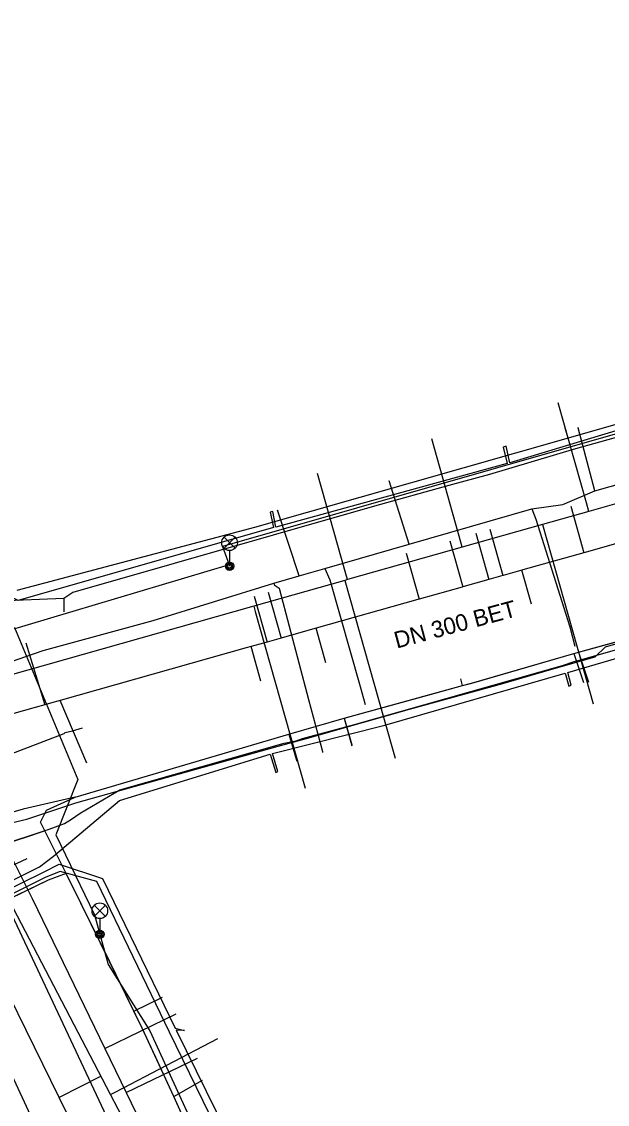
# Model space of a CAD drawing. Extents: x -595540 to -593988, y -1160850 to -1159202.
# Drawn here: x -595423.1 to -595395, y -1160206.4 to -1160154.5 of the extents above; entities that cross this region are included whole.
import ezdxf

# ---------------------------------------------------------------- set-up
doc = ezdxf.new("R2010")
doc.units = 0
for name, color, linetype in [('BVK-JEDNOTNA_popisy', 7, 'Continuous'), ('BVK-JEDNOTNA_trasa sítě', 7, 'Continuous'), ('BVK-VODOVOD_trasa sítě', 7, 'Continuous'), ('CETIN_kabel podzemní', 7, 'Continuous'), ('DESTOVA_trasa neprovozované sítě', 7, 'Continuous'), ('DSP-SDEL-VODAFONE_kabel', 7, 'Continuous'), ('EON-NN_kabel', 7, 'Continuous'), ('INNOGY-NTL_trasa sítě', 7, 'Continuous'), ('INNOGY-STL_trasa sítě', 7, 'Continuous'), ('JEDNOTNA_trasa neprovozované sítě', 7, 'Continuous'), ('QUANTCOM_kabel', 7, 'Continuous'), ('TSB_kabel VO', 7, 'Continuous'), ('TSB_lampy VO', 7, 'Continuous')]:
    doc.layers.add(name, color=color, linetype=linetype)

msp = doc.modelspace()

# ---------------------------------------------------------------- linework, layer by layer
at = {"layer": 'BVK-JEDNOTNA_trasa sítě'}
for points in [[(-595393.081, -1160179.12), (-595396.115, -1160179.974), (-595396.118, -1160179.975), (-595399.041, -1160180.798), (-595399.089, -1160180.811), (-595399.995, -1160181.066), (-595399.996, -1160181.067), (-595400.674, -1160181.258), (-595400.68, -1160181.259), (-595401.925, -1160181.61), (-595401.949, -1160181.616), (-595404.017, -1160182.199), (-595404.075, -1160182.215), (-595408.955, -1160183.589), (-595409.129, -1160183.638), (-595410.636, -1160184.062), (-595410.861, -1160184.125), (-595411.305, -1160184.25), (-595411.478, -1160184.299), (-595412.078, -1160184.468), (-595412.315, -1160184.535), (-595421.238, -1160187.047), (-595421.69, -1160187.174), (-595421.973, -1160187.254), (-595422.432, -1160187.383), (-595429.099, -1160189.26)], [(-595411.711, -1160225.514), (-595415.285, -1160218.253), (-595419.242, -1160210.214), (-595421.287, -1160206.06), (-595425.245, -1160198.022), (-595426.154, -1160196.174), (-595426.26, -1160195.959), (-595429.502, -1160189.373)]]:
    msp.add_lwpolyline(points, dxfattribs=at)
at = {"layer": 'BVK-VODOVOD_trasa sítě'}
msp.add_line((-595380.702, -1160296.931), (-595431.86, -1160187.16), dxfattribs=at)
for points in [[(-595351.575, -1160165.468), (-595355.778, -1160166.656), (-595358.031, -1160167.293), (-595361.844, -1160168.371), (-595364.325, -1160169.072), (-595365.248, -1160169.333), (-595368.551, -1160170.267), (-595371.042, -1160170.971), (-595374.948, -1160172.075), (-595379.121, -1160173.254), (-595382.991, -1160174.348), (-595384.044, -1160174.646), (-595385.006, -1160174.918), (-595387.462, -1160175.612), (-595392.192, -1160176.949), (-595395.88, -1160177.991), (-595398.105, -1160178.62), (-595401.95, -1160179.707), (-595407.451, -1160181.262), (-595407.58, -1160181.299), (-595411.947, -1160182.533), (-595425.562, -1160186.381), (-595426.314, -1160186.544)], [(-595395.88, -1160177.991), (-595395.997, -1160177.578), (-595397.348, -1160172.798)], [(-595401.95, -1160179.707), (-595402.02, -1160179.46), (-595403.415, -1160174.525)], [(-595407.451, -1160181.262), (-595407.531, -1160180.98), (-595408.886, -1160176.185)], [(-595398.105, -1160178.62), (-595396.238, -1160185.226), (-595395.679, -1160187.204)], [(-595407.58, -1160181.299), (-595405.695, -1160187.967), (-595405.175, -1160189.808)], [(-595411.947, -1160182.533), (-595411.877, -1160182.782), (-595409.483, -1160191.25)], [(-595403.377, -1160237.806), (-595404.117, -1160236.187), (-595411.66, -1160219.686), (-595411.873, -1160219.221), (-595414.043, -1160215.068), (-595417.35, -1160208.739), (-595418.817, -1160205.931), (-595424.455, -1160195.14), (-595426.25, -1160186.84)], [(-595418.817, -1160205.931), (-595418.564, -1160205.799), (-595413.665, -1160203.239)]]:
    msp.add_lwpolyline(points, dxfattribs=at)
at = {"layer": 'CETIN_kabel podzemní'}
for points in [[(-595386.525, -1160171.539), (-595396.87, -1160174.48)], [(-595396.87, -1160174.48), (-595397.01, -1160174)], [(-595396.87, -1160174.48), (-595411.92, -1160178.77), (-595423.31, -1160181.79)], [(-595396.38, -1160184.74), (-595389.95, -1160182.96)], [(-595401.94, -1160186.33), (-595401.5, -1160186.22), (-595396.6, -1160184.8), (-595396.38, -1160184.74)], [(-595396.38, -1160184.74), (-595395.89, -1160186.18)], [(-595403.6, -1160186.79), (-595401.94, -1160186.33)], [(-595401.94, -1160186.33), (-595402.01, -1160186.02)], [(-595407.61, -1160187.9), (-595403.6, -1160186.79)], [(-595410.26, -1160188.67), (-595407.61, -1160187.9)], [(-595407.61, -1160187.9), (-595407.24, -1160189.23)], [(-595420.51, -1160191.68), (-595410.26, -1160188.67)], [(-595410.26, -1160188.67), (-595409.88, -1160189.95)], [(-595420.51, -1160191.68), (-595423, -1160192.25), (-595430.69, -1160194.46), (-595436.68, -1160196.27)], [(-595420.94, -1160195.34), (-595422.18, -1160192.88), (-595421.89, -1160192.31), (-595420.51, -1160191.68)], [(-595420.94, -1160195.34), (-595421.8, -1160195.66), (-595428.8, -1160199.02), (-595429.89, -1160199.43), (-595431.09, -1160198.65), (-595434.26, -1160196.16), (-595435.1, -1160195.86), (-595444.35, -1160198.46), (-595446.81, -1160199.08)], [(-595420.19, -1160196.85), (-595420.94, -1160195.34)], [(-595417.7, -1160201.93), (-595418.85, -1160199.58), (-595420.19, -1160196.85)], [(-595417.7, -1160201.93), (-595416.32, -1160201.26)], [(-595416.65, -1160204.15), (-595417.3, -1160202.75), (-595417.7, -1160201.93)], [(-595415.78, -1160206.02), (-595416.65, -1160204.15)], [(-595415.78, -1160206.02), (-595414.4, -1160205.24)], [(-595413.1, -1160211.94), (-595415.78, -1160206.02)]]:
    msp.add_lwpolyline(points, dxfattribs=at)
at = {"layer": 'DESTOVA_trasa neprovozované sítě'}
for p, q in [((-595422.88, -1160184.29), (-595421.973, -1160187.254)), ((-595419.96, -1160190.05), (-595421.238, -1160187.047)), ((-595422.83, -1160194.63), (-595426.154, -1160196.174))]:
    msp.add_line(p, q, dxfattribs=at)
at = {"layer": 'DSP-SDEL-VODAFONE_kabel'}
for p, q in [((-595392.85, -1160173.98), (-595396.52, -1160175)), ((-595396.52, -1160175), (-595400.64, -1160176.22)), ((-595400.64, -1160176.22), (-595402.59, -1160176.75)), ((-595402.59, -1160176.75), (-595406.16, -1160177.74)), ((-595406.16, -1160177.74), (-595420.63, -1160181.88)), ((-595421.05, -1160182.17), (-595421.06, -1160182.81)), ((-595420.63, -1160181.88), (-595421.05, -1160182.17)), ((-595396.596, -1160184.804), (-595396.129, -1160186.192)), ((-595407.607, -1160187.902), (-595407.253, -1160189.172)), ((-595410.262, -1160188.665), (-595409.894, -1160189.906)), ((-595421.801, -1160195.66), (-595428.8, -1160199.016)), ((-595420.945, -1160195.335), (-595421.801, -1160195.66)), ((-595417.304, -1160202.745), (-595418.846, -1160199.575)), ((-595415.781, -1160206.019), (-595414.406, -1160205.243))]:
    msp.add_line(p, q, dxfattribs=at)
for points in [[(-595421.05, -1160182.17), (-595424.19, -1160182.3), (-595427.34, -1160181.12), (-595427.73, -1160179.89), (-595430.16, -1160175.11), (-595430.51, -1160174.51), (-595431.85, -1160171.85), (-595432.08, -1160171.42)], [(-595401.94, -1160186.334), (-595401.495, -1160186.218), (-595396.596, -1160184.804), (-595390.258, -1160183.053), (-595384.349, -1160181.395), (-595376.731, -1160179.165), (-595373.182, -1160178.198), (-595372.994, -1160178.146)], [(-595430.168, -1160195.953), (-595422.732, -1160193.55), (-595421.755, -1160193.211), (-595421.022, -1160192.939), (-595420.682, -1160192.733), (-595420.273, -1160192.449), (-595418.37, -1160191.326), (-595410.498, -1160189.101), (-595409.908, -1160188.988), (-595409.611, -1160188.865), (-595407.116, -1160188.196), (-595397.145, -1160185.374), (-595396.584, -1160185.186), (-595396.218, -1160185.095), (-595390.573, -1160183.469)], [(-595430.168, -1160195.953), (-595422.732, -1160193.55), (-595421.755, -1160193.211), (-595421.022, -1160192.939), (-595420.682, -1160192.733), (-595420.273, -1160192.449), (-595418.37, -1160191.326), (-595410.498, -1160189.101), (-595409.908, -1160188.988), (-595409.611, -1160188.865), (-595407.116, -1160188.196), (-595397.145, -1160185.374), (-595396.584, -1160185.186), (-595396.218, -1160185.095), (-595390.573, -1160183.469)], [(-595418.846, -1160199.575), (-595420.945, -1160195.335), (-595422.177, -1160192.877), (-595421.885, -1160192.306), (-595420.508, -1160191.68), (-595410.262, -1160188.665), (-595407.607, -1160187.902), (-595401.94, -1160186.334), (-595401.944, -1160186.318)], [(-595413.104, -1160211.94), (-595415.781, -1160206.019), (-595417.304, -1160202.745), (-595418.846, -1160199.575), (-595420.945, -1160195.335), (-595421.972, -1160193.286), (-595422.732, -1160193.55), (-595430.168, -1160195.953), (-595432.695, -1160196.302), (-595433.235, -1160196.434), (-595433.698, -1160196.516), (-595435.229, -1160196.972), (-595435.74, -1160197.085), (-595436.166, -1160197.235), (-595436.651, -1160197.368), (-595437.606, -1160197.665), (-595450.678, -1160201.105), (-595456.146, -1160202.789), (-595473.119, -1160207.564)], [(-595411.436, -1160215.07), (-595413.104, -1160211.94), (-595415.781, -1160206.019), (-595417.304, -1160202.745)]]:
    msp.add_lwpolyline(points, dxfattribs=at)
at = {"layer": 'EON-NN_kabel'}
for points in [[(-595389.014, -1160172.453), (-595399.674, -1160175.671), (-595399.843, -1160174.871), (-595399.982, -1160174.917), (-595399.791, -1160175.698), (-595410.886, -1160178.744), (-595411.034, -1160177.996), (-595411.16, -1160178.031), (-595411.005, -1160178.764), (-595423.252, -1160182.263), (-595426.325, -1160180.809), (-595426.731, -1160180.096), (-595428.903, -1160181.192), (-595435.424, -1160184.218), (-595437.608, -1160185.116), (-595437.416, -1160185.658), (-595437.713, -1160186.427), (-595438.377, -1160186.811), (-595438.045, -1160187.999), (-595435.687, -1160195.286), (-595435.337, -1160197.26), (-595435.381, -1160198.229)], [(-595435.268, -1160198.196), (-595435.131, -1160197.517), (-595434.607, -1160197.307), (-595429.528, -1160198.599), (-595428.637, -1160198.232), (-595422.226, -1160195.017), (-595421.545, -1160194.51), (-595418.389, -1160191.837), (-595411.155, -1160189.627), (-595410.896, -1160190.496), (-595410.801, -1160190.453), (-595411.043, -1160189.584), (-595405.66, -1160188.236), (-595397.007, -1160185.742), (-595396.831, -1160186.358), (-595396.733, -1160186.315), (-595396.892, -1160185.707), (-595390.759, -1160183.919)], [(-595435.139, -1160198.158), (-595434.956, -1160197.779), (-595434.397, -1160197.656), (-595429.552, -1160198.954), (-595428.503, -1160198.445), (-595422.029, -1160195.281), (-595421.285, -1160194.888), (-595419.195, -1160195.58), (-595415.72, -1160202.739), (-595415.267, -1160202.857), (-595415.669, -1160202.848), (-595410.872, -1160212.583), (-595410.538, -1160212.628), (-595410.821, -1160212.691), (-595408.405, -1160217.831), (-595407.944, -1160217.832), (-595408.348, -1160217.936), (-595400.527, -1160233.829), (-595400.13, -1160233.879), (-595400.478, -1160233.939), (-595394.74, -1160245.742)], [(-595352.822, -1160287.069), (-595354.069, -1160286.924), (-595366.398, -1160291.637), (-595372.59, -1160294.011), (-595372.859, -1160293.429), (-595373.029, -1160293.062), (-595375.818, -1160287.028), (-595376.237, -1160286.731), (-595376.219, -1160286.102), (-595381.473, -1160275.313), (-595384.354, -1160267.93), (-595395, -1160245.915), (-595400.776, -1160234.032), (-595408.651, -1160218.022), (-595411.146, -1160212.845), (-595415.985, -1160202.938), (-595419.473, -1160195.718), (-595421.23, -1160195.244), (-595421.912, -1160195.506), (-595428.428, -1160198.738), (-595429.476, -1160199.28), (-595433.943, -1160198.058), (-595434.729, -1160197.953), (-595435.022, -1160198.153)]]:
    msp.add_lwpolyline(points, dxfattribs=at)
at = {"layer": 'INNOGY-NTL_trasa sítě'}
for points in [[(-595424.29, -1160189.85), (-595423.91, -1160189.73), (-595421.038, -1160188.626), (-595420.997, -1160188.585), (-595420.636, -1160188.504), (-595420.169, -1160188.354)], [(-595425.772, -1160190.08), (-595425.645, -1160190.41), (-595425.373, -1160190.879), (-595425.195, -1160191.289), (-595425.09, -1160191.55), (-595422.58, -1160196.53), (-595419.09, -1160203.72), (-595418.07, -1160205.83), (-595416.34, -1160209.39), (-595414.35, -1160213.5), (-595411.69, -1160218.94), (-595403.15, -1160236.59), (-595398.15, -1160246.92)], [(-595419.09, -1160203.72), (-595415.67, -1160202.06)], [(-595418.07, -1160205.83), (-595414.65, -1160204.18)]]:
    msp.add_lwpolyline(points, dxfattribs=at)
at = {"layer": 'INNOGY-STL_trasa sítě'}
for points in [[(-595395.598, -1160177.015), (-595396.395, -1160173.993), (-595396.407, -1160173.997)], [(-595426.153, -1160186.081), (-595424.41, -1160185.47), (-595422.05, -1160184.65), (-595416.77, -1160183.22), (-595410.99, -1160181.426), (-595409.769, -1160181.085), (-595408.534, -1160180.729), (-595404.5, -1160179.567), (-595398.606, -1160177.877), (-595397.13, -1160177.67), (-595395.598, -1160177.015), (-595393.496, -1160176.421)], [(-595404.5, -1160179.567), (-595405.458, -1160176.533), (-595405.469, -1160176.541)], [(-595409.769, -1160181.085), (-595410.807, -1160177.94), (-595410.817, -1160177.95)], [(-595398.606, -1160177.877), (-595398.427, -1160178.368), (-595396.787, -1160183.521), (-595396.546, -1160184.454)], [(-595408.534, -1160180.729), (-595408.295, -1160181.272), (-595406.85, -1160186.381), (-595406.608, -1160187.235)], [(-595410.99, -1160181.426), (-595410.969, -1160181.51), (-595410.732, -1160181.669), (-595410.72, -1160181.737), (-595409.318, -1160187.001), (-595408.652, -1160189.499), (-595408.653, -1160189.536)], [(-595428.61, -1160186.86), (-595427.102, -1160189.809), (-595426.677, -1160190.675), (-595426.272, -1160191.572), (-595399.64, -1160248.2), (-595379.47, -1160292.3), (-595352.76, -1160350.74), (-595343.87, -1160370.55), (-595343.73, -1160370.85), (-595343.6, -1160371.12), (-595337.21, -1160384.65), (-595333.046, -1160394.737), (-595332.279, -1160396.328)]]:
    msp.add_lwpolyline(points, dxfattribs=at)
at = {"layer": 'JEDNOTNA_trasa neprovozované sítě'}
for p, q in [((-595396.75, -1160177.749), (-595396.118, -1160179.975)), ((-595401.302, -1160179.043), (-595400.674, -1160181.258)), ((-595400.625, -1160178.85), (-595399.996, -1160181.067)), ((-595402.553, -1160179.398), (-595401.925, -1160181.61)), ((-595404.643, -1160179.992), (-595404.017, -1160182.199)), ((-595398.625, -1160182.441), (-595399.089, -1160180.811)), ((-595411.927, -1160182.059), (-595411.305, -1160184.25)), ((-595411.258, -1160181.869), (-595410.636, -1160184.062)), ((-595408.486, -1160185.241), (-595408.955, -1160183.589)), ((-595411.607, -1160186.126), (-595412.078, -1160184.468)), ((-595419.271, -1160205.053), (-595421.287, -1160206.06))]:
    msp.add_line(p, q, dxfattribs=at)
at = {"layer": 'QUANTCOM_kabel'}
for points in [[(-595406.73, -1160188.1), (-595404.48, -1160187.46), (-595400.01, -1160186.23), (-595397.77, -1160185.59), (-595395.57, -1160184.96), (-595395.08, -1160184.48), (-595391.56, -1160183.47), (-595389.52, -1160182.88), (-595385.07, -1160181.6), (-595382.33, -1160180.8), (-595381.03, -1160180.45), (-595379.37, -1160179.98), (-595378.04, -1160179.61), (-595374.71, -1160178.67), (-595370.02, -1160177.36), (-595367.73, -1160176.72), (-595363.43, -1160175.71), (-595362.19, -1160175.23), (-595360.21, -1160174.65), (-595358.77, -1160174.28), (-595357.21, -1160173.76), (-595355.8, -1160173.4), (-595354.7, -1160173.1), (-595353.28, -1160172.69)], [(-595442.68, -1160197.34), (-595442.34, -1160197.29), (-595441.46, -1160197.4), (-595440.9, -1160197.59), (-595434.13, -1160195.45), (-595432.82, -1160195.07), (-595422.83, -1160192.73), (-595420.48, -1160191.96), (-595410.78, -1160189.24), (-595409.49, -1160188.89), (-595406.73, -1160188.1)]]:
    msp.add_lwpolyline(points, dxfattribs=at)
at = {"layer": 'TSB_kabel VO'}
for points in [[(-595321.17, -1160154.69), (-595321.252, -1160154.535), (-595322.329, -1160154.827), (-595351.7, -1160163.25), (-595380.95, -1160171.45), (-595381.21, -1160170.46), (-595413.45, -1160179.67), (-595413.13, -1160180.56), (-595423.84, -1160183.75), (-595426.19, -1160184.17), (-595428.16, -1160180.61), (-595429.24, -1160179.51)], [(-595429.24, -1160179.51), (-595428.52, -1160180.78), (-595426.34, -1160184.22), (-595423.43, -1160183.56), (-595420.38, -1160190.84), (-595421.44, -1160193.48), (-595419.59, -1160197.32), (-595418.93, -1160199.7), (-595416.94, -1160202.88), (-595401.27, -1160237), (-595400.48, -1160239.27), (-595395.16, -1160250.78)]]:
    msp.add_lwpolyline(points, dxfattribs=at)
at = {"layer": 'TSB_lampy VO'}
for p, q in [((-595413.375, -1160179.76), (-595412.845, -1160179.23)), ((-595413.375, -1160179.23), (-595412.845, -1160179.76)), ((-595413.375, -1160179.76), (-595412.845, -1160179.23)), ((-595413.375, -1160179.23), (-595412.845, -1160179.76)), ((-595413.11, -1160179.87), (-595413.11, -1160180.62)), ((-595413.11, -1160179.87), (-595413.11, -1160180.62)), ((-595419.595, -1160197.39), (-595419.065, -1160196.86)), ((-595419.595, -1160196.86), (-595419.065, -1160197.39)), ((-595419.595, -1160197.39), (-595419.065, -1160196.86)), ((-595419.595, -1160196.86), (-595419.065, -1160197.39)), ((-595419.33, -1160197.5), (-595419.33, -1160198.25)), ((-595419.33, -1160197.5), (-595419.33, -1160198.25))]:
    msp.add_line(p, q, dxfattribs=at)
for centre, radius in [((-595413.11, -1160179.495), 0.375), ((-595413.11, -1160179.495), 0.375), ((-595413.11, -1160180.62), 0.2), ((-595413.11, -1160180.62), 0.2), ((-595413.11, -1160180.62), 0.145), ((-595413.11, -1160180.62), 0.145), ((-595413.11, -1160180.62), 0.0876), ((-595413.11, -1160180.62), 0.0876), ((-595419.33, -1160197.125), 0.375), ((-595419.33, -1160197.125), 0.375), ((-595419.33, -1160198.25), 0.2), ((-595419.33, -1160198.25), 0.2), ((-595419.33, -1160198.25), 0.145), ((-595419.33, -1160198.25), 0.145), ((-595419.33, -1160198.25), 0.0876), ((-595419.33, -1160198.25), 0.0876)]:
    msp.add_circle(centre, radius, dxfattribs=at)

# ---------------------------------------------------------------- texts
at = {"layer": 'BVK-JEDNOTNA_popisy'}
msp.add_text('DN 300 BET', height=0.8, rotation=15.051, dxfattribs=at).set_placement((-595405.091, -1160184.567))

doc.saveas('drawing.dxf')
